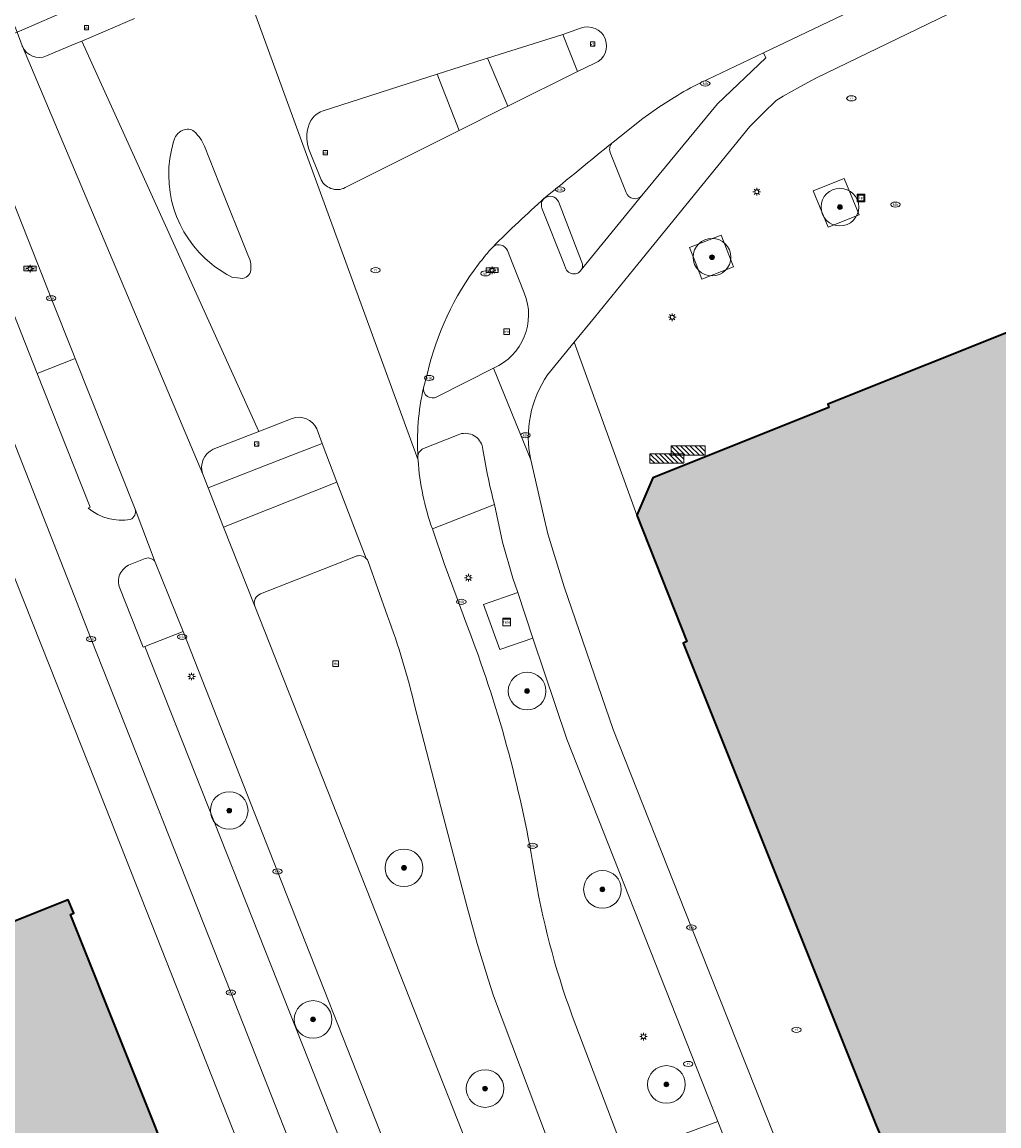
# Model space of a CAD drawing. Header units: metres. Extents: x 125349 to 128236, y 501602 to 503797.
# Tile 341 of 656: x 126497 to 126549, y 502454 to 502513. Entities that reach past the tile are written whole.
import ezdxf
from ezdxf.enums import TextEntityAlignment as Align

# ---------------------------------------------------------------- set-up
doc = ezdxf.new("R2010")
doc.units = ezdxf.units.M
doc.layers.get('0').update_dxf_attribs({"linetype": 'CONTINUOUS'})
for name, color, linetype, lineweight in [('B-WE-GR-BEPLANTING_CULTUUR_BODEMBEDEKKER-GV', 90, 'CONTINUOUS', 18), ('B-WE-GR-BEPLANTING_CULTUUR_HEESTERS-GV', 90, 'CONTINUOUS', 18), ('B-WE-GR-BEPLANTING_CULTUUR_VASTE PLANTENVAK-GV', 90, 'CONTINUOUS', 18), ('B-WE-GR-BOOM-S-500', 90, 'CONTINUOUS', 18), ('B-WE-IE-MEUBILAIR-S', 7, 'CONTINUOUS', 18), ('B-WE-IE-MEUBILAIR_WEGMEUBILAIR-GV', 7, 'CONTINUOUS', 18), ('B-WE-IE-MEUBILAIR_WEGMEUBILAIR-S', 7, 'CONTINUOUS', 18), ('B-WE-OG-BEBOUWING-GV', 7, 'CONTINUOUS', 35), ('B-WE-OG-TERREIN_BEGROEID-GV', 7, 'CONTINUOUS', 18), ('B-WE-OG-TERREIN_ERF-GV', 7, 'CONTINUOUS', 18), ('B-WE-VH-GESLOTENVERHARDING_ASFALT-GV', 10, 'CONTINUOUS', 18), ('B-WE-VH-OPENVERHARDING-GV', 90, 'CONTINUOUS', 18), ('B-WE-VH-OPENVERHARDING_TEGEL-GV', 90, 'CONTINUOUS', 18)]:
    doc.layers.add(name, color=color, linetype=linetype, lineweight=lineweight)
doc.layers.add('B-WE-OG-BEBOUWING-V', color=7, linetype='CONTINUOUS', lineweight=18, true_color=0xcc646e)
doc.styles.add('NLCS-ISO', font='NLCS-ISO.ttf')

# ---------------------------------------------------------------- blocks, each defined once
blk = doc.blocks.new('SIE-MEUBILAIR_BORD_STRAATNAAM-SO')
blk.add_lwpolyline([(-1.62, -0.62), (1.62, -0.62), (1.62, 0.62), (-1.62, 0.62)], close=True)
at = {"style": 'NLCS-ISO'}
blk.add_text('straat', height=0.75, dxfattribs=at).set_placement((0, 0.08), align=Align.MIDDLE_CENTER)
blk = doc.blocks.new('SIE-MEUBILAIR_BORD_VERKEER-SO')
blk.add_lwpolyline([(-0.5625, -0.5625), (0.5625, -0.5625), (0.5625, 0.5625), (-0.5625, 0.5625)], close=True)
at = {"style": 'NLCS-ISO'}
blk.add_text('vb', height=0.75, dxfattribs=at).set_placement((0, 0), align=Align.MIDDLE_CENTER)
blk = doc.blocks.new('SIE-MEUBILAIR_BORD_RECLAME-SO')
blk.add_lwpolyline([(-0.75, -0.75), (0.75, -0.75), (0.75, 0.75), (-0.75, 0.75)], close=True)
at = {"style": 'NLCS-ISO'}
blk.add_text('rb', height=0.75, dxfattribs=at).set_placement((0, 0), align=Align.MIDDLE_CENTER)
blk = doc.blocks.new('SIE-MEUBILAIR_BORD_LOCATIEPAAL-SO')
blk.add_lwpolyline([(-0.75, -0.75), (0.75, -0.75), (0.75, 0.75), (-0.75, 0.75)], close=True)
at = {"style": 'NLCS-ISO'}
blk.add_text('lp', height=0.75, dxfattribs=at).set_placement((0.01, 0.12), align=Align.MIDDLE_CENTER)
blk = doc.blocks.new('SIE-MEUBILAIR_BORD_WEGWIJZER-SO')
blk.add_lwpolyline([(-0.75, -0.75), (0.75, -0.75), (0.75, 0.75), (-0.75, 0.75)], close=True)
at = {"style": 'NLCS-ISO'}
blk.add_text('ww', height=0.75, dxfattribs=at).set_placement((0, 0.125), align=Align.MIDDLE_CENTER)
blk = doc.blocks.new('SIE-MEUBILAIR_KAST_TELECOM-SO')
for points in [[(-1, 1), (1, 1), (1, 0.84), (-1, 0.84)], [(-1, 0.76), (1, 0.76), (1, -1), (-1, -1)]]:
    blk.add_lwpolyline(points, close=True)
at = {"style": 'NLCS-ISO'}
blk.add_text('tele', height=0.75, dxfattribs=at).set_placement((0, 0), align=Align.MIDDLE_CENTER)
blk = doc.blocks.new('SIE-MEUBILAIR_KAST-SO')
for points in [[(-1, 1), (1, 1), (1, 0.84), (-1, 0.84)], [(-1, 0.76), (1, 0.76), (1, -1), (-1, -1)]]:
    blk.add_lwpolyline(points, close=True)
blk = doc.blocks.new('SIE-MEUBILAIR_PAAL_LICHTMAST-SO')
for points in [[(-0.62, 0), (-1, 0)], [(-0.71, 0.71), (-0.44, 0.44)], [(0, 1), (0, 0.62)], [(0.44, 0.44), (0.71, 0.71)], [(1, 0), (0.62, 0)], [(-0.71, -0.71), (-0.44, -0.44)], [(0, -0.62), (0, -1)], [(0.44, -0.44), (0.71, -0.71)]]:
    blk.add_lwpolyline(points)
blk.add_circle((0, 0), 0.5)
blk = doc.blocks.new('SIE-MEUBILAIR_PUT_KOLK-SO')
blk.add_ellipse((0, 0), major_axis=(1.25, 0), ratio=0.54)
at = {"style": 'NLCS-ISO'}
blk.add_text('klk', height=0.75, dxfattribs=at).set_placement((0.03, 0), align=Align.MIDDLE_CENTER)
blk = doc.blocks.new('SIE-MEUBILAIR_PUT_RIOOLPUT-SO')
blk.add_ellipse((0, 0), major_axis=(1.25, 0), ratio=0.54)
at = {"style": 'NLCS-ISO'}
blk.add_text('ri', height=0.75, dxfattribs=at).set_placement((-0.04, 0.07), align=Align.MIDDLE_CENTER)
blk = doc.blocks.new('SIE-MEUBILAIR_PUT_WATERLEIDINGPUT-SO')
blk.add_ellipse((0, 0), major_axis=(1.25, 0), ratio=0.54)
at = {"style": 'NLCS-ISO'}
blk.add_text('wl', height=0.75, dxfattribs=at).set_placement((-0.14, 0), align=Align.MIDDLE_CENTER)
blk = doc.blocks.new('SIE-WEG_FIETSREK-SO')
for p, q in [((-4.5, 1.25), (-2, -1.25)), ((-4.5, 0), (-3.25, -1.25)), ((-3.25, 1.25), (-0.75, -1.25)), ((-2, 1.25), (0.5, -1.25)), ((-0.75, 1.25), (1.75, -1.25)), ((0.5, 1.25), (3, -1.25)), ((1.76, 1.25), (4.26, -1.25)), ((3.01, 1.25), (4.5, -0.24)), ((4.26, 1.25), (4.5, 1.01))]:
    blk.add_line(p, q)
at = {"flags": 128}
blk.add_lwpolyline([(4.51, -1.25), (-4.51, -1.25), (-4.51, 1.25), (4.51, 1.25), (4.51, -1.25)], close=True, dxfattribs=at)
blk = doc.blocks.new('SGR-BOOM_01-SO')
at = {"linetype": 'ByBlock', "lineweight": 18}
h = blk.add_hatch(color=0, dxfattribs=at)
h.dxf.hatch_style = 1
edge = h.paths.add_edge_path()
edge.add_arc((0, 0), 0.25, 0, 360)
at = {"color": 0, "linetype": 'ByBlock', "lineweight": 18}
for radius in [2, 0.25]:
    blk.add_circle((0, 0), radius, dxfattribs=at)

msp = doc.modelspace()

# ---------------------------------------------------------------- hatches: boundary and pattern name
at = {"layer": 'B-WE-OG-BEBOUWING-V'}
for points in [[(126658.248, 502473.318), (126653.148, 502486.027), (126649.096, 502484.376), (126642.819, 502500), (126641.938, 502502.19), (126641.21, 502503.95), (126640.745, 502505.076), (126638.408, 502510.729), (126616.778, 502502.242), (126611.175, 502500), (126573.076, 502484.754), (126566.764, 502482.228), (126563.211, 502480.804), (126555.947, 502498.928), (126540.023, 502492.567), (126540.088, 502492.383), (126530.727, 502488.653), (126529.894, 502486.664), (126532.533, 502479.957), (126532.348, 502479.867), (126542.594, 502454.232), (126544.771, 502449.125), (126558.106, 502415.352), (126560.218, 502410.003), (126574.584, 502415.675), (126574.234, 502416.726), (126632.702, 502440.091), (126636.749, 502441.71), (126635.987, 502443.592), (126665.452, 502455.364), (126662.908, 502461.707), (126658.988, 502471.475)], [(126489.931, 502419.849), (126491.468, 502420.464), (126491.548, 502420.265), (126492.253, 502420.547), (126492.214, 502420.644), (126514.367, 502429.476), (126514.402, 502429.388), (126515.108, 502429.669), (126510.644, 502440.869), (126509.771, 502440.513), (126508.892, 502442.714), (126499.81, 502465.445), (126499.986, 502465.518), (126499.688, 502466.232), (126484.666, 502460.215), (126484.956, 502459.504), (126485.039, 502459.538), (126495.494, 502433.39), (126494.235, 502432.904), (126493.814, 502433.996), (126487.828, 502431.555), (126487.765, 502431.723), (126487.055, 502431.444), (126487.134, 502431.247), (126486.706, 502431.076), (126485.609, 502430.636)]]:
    msp.add_hatch(color=256, dxfattribs=at).paths.add_polyline_path(points)

# ---------------------------------------------------------------- linework, layer by layer
at = {"layer": 'B-WE-GR-BEPLANTING_CULTUUR_BODEMBEDEKKER-GV', "flags": 128}
for points in [[(126530.151, 502503.643), (126534.171, 502508.525), (126536.73, 502510.969), (126536.615, 502511.234)], [(126536.615, 502511.234), (126533.26, 502509.629)], [(126531.874, 502508.863), (126531.048, 502508.341), (126530.212, 502507.741), (126528.62, 502506.49)], [(126528.469, 502505.941), (126529.317, 502503.812)], [(126503.243, 502486.985), (126500.057, 502494.986), (126498.04, 502494.189)], [(126498.04, 502494.189), (126500, 502489.238)], [(126500, 502489.238), (126500.852, 502487.085), (126500.758, 502487.03)]]:
    msp.add_lwpolyline(points, dxfattribs=at)
at = {"layer": 'B-WE-GR-BEPLANTING_CULTUUR_BODEMBEDEKKER-GV'}
for points in [[(126533.26, 502509.629, 0.031649), (126531.874, 502508.863)], [(126528.62, 502506.49, 0.314847), (126528.469, 502505.941)], [(126529.317, 502503.812, 0.59115), (126530.151, 502503.643)], [(126500.758, 502487.03, 0.216467), (126502.989, 502486.433)], [(126502.989, 502486.433, 0.387357), (126503.243, 502486.985)]]:
    msp.add_lwpolyline(points, format="xyb", dxfattribs=at)
at = {"layer": 'B-WE-GR-BEPLANTING_CULTUUR_BODEMBEDEKKER-GV', "flags": 128}
msp.add_lwpolyline([(126498.04, 502494.189), (126500.057, 502494.986), (126500, 502495.128), (126498.787, 502498.189), (126498.074, 502500), (126496.714, 502503.448), (126494.695, 502502.641), (126495.74, 502500)], close=True, dxfattribs=at)
at = {"layer": 'B-WE-GR-BEPLANTING_CULTUUR_HEESTERS-GV', "flags": 128}
for points in [[(126534.178, 502454.457), (126526.163, 502474.768), (126524.371, 502480.131), (126522.608, 502479.525), (126521.746, 502481.92), (126523.558, 502482.563), (126523.305, 502483.32), (126522.759, 502485.238), (126522.32, 502487.236), (126519.03, 502485.932), (126519.658, 502484.098), (126520.344, 502482.229)], [(126520.344, 502482.229), (126520.863, 502480.829)], [(126526.459, 502460.058), (126529.262, 502452.637), (126534.178, 502454.457)]]:
    msp.add_lwpolyline(points, dxfattribs=at)
at = {"layer": 'B-WE-GR-BEPLANTING_CULTUUR_HEESTERS-GV'}
for points in [[(126520.863, 502480.829, -0.051181), (126524.417, 502467.855)], [(126524.417, 502467.855, 0.047217), (126526.459, 502460.058)]]:
    msp.add_lwpolyline(points, format="xyb", dxfattribs=at)
at = {"layer": 'B-WE-GR-BEPLANTING_CULTUUR_HEESTERS-GV', "flags": 128}
msp.add_lwpolyline([(126524.506, 502427.24), (126526.503, 502427.979), (126524.952, 502431.879), (126522.526, 502437.98), (126516.485, 502453.318), (126510.809, 502467.739), (126505.799, 502480.486), (126503.762, 502479.687)], close=True, dxfattribs=at)
at = {"layer": 'B-WE-GR-BEPLANTING_CULTUUR_VASTE PLANTENVAK-GV', "flags": 128}
msp.add_lwpolyline([(126542.274, 502433.938), (126536.061, 502449.684), (126534.178, 502454.457), (126529.262, 502452.637), (126531.032, 502447.95), (126535.585, 502435.895), (126537.065, 502431.975)], close=True, dxfattribs=at)
at = {"layer": 'B-WE-IE-MEUBILAIR_WEGMEUBILAIR-GV', "flags": 128}
for points in [[(126541.686, 502502.624), (126540.903, 502504.548), (126539.257, 502503.888), (126540.04, 502501.964)], [(126533.343, 502499.21), (126535.016, 502499.864), (126534.963, 502500), (126534.362, 502501.537), (126532.689, 502500.883), (126533.034, 502500)]]:
    msp.add_lwpolyline(points, close=True, dxfattribs=at)
at = {"layer": 'B-WE-OG-BEBOUWING-GV', "flags": 128}
for points in [[(126638.408, 502510.729), (126616.778, 502502.242), (126611.175, 502500), (126573.076, 502484.754), (126566.764, 502482.228), (126563.211, 502480.804), (126555.947, 502498.928), (126540.023, 502492.567), (126540.088, 502492.383), (126530.727, 502488.653), (126529.894, 502486.664), (126532.533, 502479.957), (126532.348, 502479.867), (126542.594, 502454.232), (126544.771, 502449.125)], [(126508.892, 502442.714), (126499.81, 502465.445), (126499.986, 502465.518), (126499.688, 502466.232), (126484.666, 502460.215), (126484.956, 502459.504), (126485.039, 502459.538), (126495.494, 502433.39)]]:
    msp.add_lwpolyline(points, dxfattribs=at)
at = {"layer": 'B-WE-OG-TERREIN_BEGROEID-GV', "flags": 128}
for points in [[(126514.946, 502484.468), (126513.687, 502483.97), (126509.91, 502482.478)], [(126516.65, 502481.307), (126515.62, 502484.208)], [(126509.604, 502481.824), (126528.35, 502434.296), (126528.754, 502433.311), (126529.135, 502432.381), (126530.305, 502429.43), (126533.719, 502430.72)], [(126533.719, 502430.72), (126532.195, 502434.599), (126531.853, 502435.696), (126522.278, 502461.12), (126521.995, 502462.007), (126521.4, 502463.913), (126520.871, 502465.846), (126519.603, 502470.693), (126518.098, 502476.5)]]:
    msp.add_lwpolyline(points, dxfattribs=at)
at = {"layer": 'B-WE-OG-TERREIN_BEGROEID-GV'}
for points in [[(126515.515, 502484.365, 0.318175), (126514.946, 502484.468)], [(126515.62, 502484.208, 0.092506), (126515.515, 502484.365)], [(126509.91, 502482.478, 0.427543), (126509.604, 502481.824)], [(126518.098, 502476.5, 0.029172), (126516.65, 502481.307)]]:
    msp.add_lwpolyline(points, format="xyb", dxfattribs=at)
at = {"layer": 'B-WE-OG-TERREIN_ERF-GV', "flags": 128}
for points in [[(126518.929, 502427.421), (126501.12, 502472.544), (126500, 502475.364), (126490.217, 502500), (126487.853, 502505.952), (126487.388, 502507.067), (126486.693, 502508.736), (126476.724, 502527.72), (126476.403, 502528.332), (126462.314, 502522.774), (126454.122, 502519.543), (126454.673, 502518.217), (126452.957, 502517.587), (126475.61, 502460.295), (126475.393, 502460.209), (126477.054, 502456.091), (126476.793, 502456.009), (126486.706, 502431.076)], [(126495.494, 502433.39), (126485.039, 502459.538), (126484.956, 502459.504), (126484.666, 502460.215), (126499.688, 502466.232), (126499.986, 502465.518), (126499.81, 502465.445), (126508.892, 502442.714)]]:
    msp.add_lwpolyline(points, dxfattribs=at)
at = {"layer": 'B-WE-VH-GESLOTENVERHARDING_ASFALT-GV', "flags": 128}
for points in [[(126533.26, 502509.629), (126536.615, 502511.234), (126548.415, 502516.879), (126549.336, 502517.272), (126549.798, 502517.432), (126606.408, 502539.873)], [(126510.768, 502517.54), (126510.591, 502517.704), (126508.694, 502516.929), (126508.539, 502516.831), (126508.437, 502516.679), (126508.406, 502516.498), (126508.452, 502516.32), (126508.566, 502516.176), (126518.269, 502489.583)], [(126518.269, 502489.583), (126508.566, 502516.176), (126508.452, 502516.32), (126508.406, 502516.498), (126508.437, 502516.679), (126508.539, 502516.831), (126508.694, 502516.929), (126506.043, 502516.013)], [(126503.204, 502513.044), (126500.413, 502511.856), (126503.83, 502504.323)], [(126497.242, 502511.605), (126496.973, 502512.327), (126495.349, 502511.668), (126493.725, 502511.01), (126493.946, 502510.464)], [(126525.952, 502512.207), (126526.899, 502512.533)], [(126509.821, 502491.113), (126503.83, 502504.323), (126500.413, 502511.856), (126500, 502511.681)], [(126521.958, 502510.944), (126525.952, 502512.207)], [(126493.946, 502510.464), (126496.714, 502503.448), (126498.074, 502500), (126498.787, 502498.189), (126500, 502495.128), (126500.057, 502494.986), (126503.243, 502486.985), (126504.311, 502484.166), (126505.799, 502480.486), (126510.809, 502467.739), (126516.485, 502453.318), (126522.526, 502437.98), (126524.952, 502431.879), (126528.754, 502433.311), (126528.35, 502434.296), (126509.604, 502481.824), (126507.941, 502486.033), (126507.117, 502488.119), (126506.831, 502488.845), (126497.257, 502511.57)], [(126497.257, 502511.57), (126506.831, 502488.845)], [(126500, 502511.681), (126498.546, 502511.062)], [(126513.182, 502508.131), (126519.283, 502510.097), (126521.719, 502510.868), (126521.958, 502510.944)], [(126527.656, 502510.674), (126526.735, 502510.24), (126523.037, 502508.393), (126522.742, 502508.245), (126520.443, 502507.097)], [(126528.62, 502506.49), (126530.212, 502507.741), (126531.048, 502508.341), (126531.874, 502508.863)], [(126520.443, 502507.097), (126514.406, 502504.068)], [(126506.933, 502506.265), (126507.721, 502504.243)], [(126513.088, 502504.569), (126512.469, 502506.114)], [(126503.83, 502504.323), (126509.821, 502491.113), (126511.575, 502491.8)], [(126507.721, 502504.243), (126509.227, 502500.498)], [(126508.681, 502499.272), (126508.407, 502499.3)], [(126508.955, 502499.244), (126508.681, 502499.272)], [(126518.553, 502493.432), (126518.769, 502494.202)], [(126512.885, 502491.253), (126513.168, 502490.48), (126513.958, 502488.422)], [(126507.396, 502490.163), (126509.821, 502491.113)], [(126515.515, 502484.365), (126513.958, 502488.422), (126507.941, 502486.033), (126509.604, 502481.824)], [(126513.958, 502488.422), (126515.515, 502484.365)], [(126520.863, 502480.829), (126520.344, 502482.229), (126519.658, 502484.098), (126519.03, 502485.932)], [(126513.687, 502483.97), (126514.946, 502484.468)], [(126515.62, 502484.208), (126516.65, 502481.307)], [(126509.91, 502482.478), (126513.687, 502483.97)], [(126518.098, 502476.5), (126519.603, 502470.693), (126520.871, 502465.846), (126521.4, 502463.913), (126521.995, 502462.007), (126522.278, 502461.12), (126531.853, 502435.696), (126532.195, 502434.599), (126535.585, 502435.895), (126531.032, 502447.95), (126529.262, 502452.637)], [(126529.262, 502452.637), (126526.459, 502460.058)]]:
    msp.add_lwpolyline(points, dxfattribs=at)
for points in [[(126503.392, 502515.097), (126502.573, 502517.292), (126496.099, 502514.527), (126496.973, 502512.327), (126500, 502513.633)], [(126526.735, 502510.24), (126525.952, 502512.207), (126521.958, 502510.944), (126523.037, 502508.393)], [(126523.037, 502508.393), (126521.958, 502510.944), (126521.719, 502510.868), (126519.283, 502510.097), (126520.443, 502507.097), (126522.742, 502508.245)], [(126513.958, 502488.422), (126513.168, 502490.48), (126511.566, 502489.855), (126507.117, 502488.119), (126507.941, 502486.033)]]:
    msp.add_lwpolyline(points, close=True, dxfattribs=at)
at = {"layer": 'B-WE-VH-GESLOTENVERHARDING_ASFALT-GV'}
for points in [[(126526.899, 502512.533, -0.994634), (126527.656, 502510.674)], [(126497.257, 502511.57, -0.034489), (126497.242, 502511.605)], [(126498.546, 502511.062, -0.409862), (126497.257, 502511.57)], [(126531.874, 502508.863, -0.031649), (126533.26, 502509.629)], [(126512.469, 502506.114, -0.209821), (126512.576, 502507.625)], [(126512.576, 502507.625, -0.188778), (126513.182, 502508.131)], [(126505.288, 502506.512, -0.254467), (126505.769, 502507.112)], [(126505.769, 502507.112, -0.276565), (126506.38, 502507.057)], [(126506.38, 502507.057, -0.097362), (126506.933, 502506.265)], [(126507.31, 502500, -0.306521), (126505.288, 502506.512)], [(126525.01, 502503.536, 0.002142), (126528.62, 502506.49)], [(126514.406, 502504.068, -0.445591), (126513.088, 502504.569)], [(126522.249, 502500.93, -0.011512), (126524.973, 502503.503)], [(126524.973, 502503.503, 0.028479), (126525.01, 502503.536)], [(126521.48, 502500, -0.020583), (126522.249, 502500.93)], [(126508.407, 502499.3, -0.052867), (126507.31, 502500)], [(126509.227, 502500.498, -0.093907), (126509.384, 502500)], [(126509.384, 502500, -0.041214), (126509.393, 502499.782)], [(126518.769, 502494.202, -0.107082), (126521.48, 502500)], [(126509.393, 502499.782, -0.379108), (126508.955, 502499.244)], [(126518.26, 502489.722, -0.068194), (126518.553, 502493.432)], [(126511.575, 502491.8, -0.397833), (126512.885, 502491.253)], [(126506.831, 502488.845, -0.387968), (126507.396, 502490.163)], [(126518.269, 502489.583, -0.007628), (126518.26, 502489.722)], [(126519.03, 502485.932, -0.068786), (126518.269, 502489.583)], [(126514.946, 502484.468, -0.318175), (126515.515, 502484.365)], [(126515.515, 502484.365, -0.092506), (126515.62, 502484.208)], [(126509.604, 502481.824, -0.427543), (126509.91, 502482.478)], [(126516.65, 502481.307, -0.029172), (126518.098, 502476.5)], [(126524.417, 502467.855, 0.051181), (126520.863, 502480.829)], [(126526.459, 502460.058, -0.047217), (126524.417, 502467.855)]]:
    msp.add_lwpolyline(points, format="xyb", dxfattribs=at)
at = {"layer": 'B-WE-VH-OPENVERHARDING-GV', "flags": 128}
for points in [[(126606.408, 502539.873), (126549.798, 502517.432), (126549.336, 502517.272), (126548.415, 502516.879), (126536.615, 502511.234), (126536.73, 502510.969), (126534.171, 502508.525), (126530.151, 502503.643), (126526.931, 502499.692)], [(126525.144, 502494.118), (126526.556, 502495.853), (126527.629, 502497.172), (126529.931, 502500), (126535.887, 502507.318), (126536.601, 502508.025), (126537.287, 502508.693), (126537.654, 502508.933), (126538.534, 502509.417), (126539.418, 502509.895), (126547.519, 502513.807), (126551.172, 502515.5), (126551.273, 502515.266), (126552.549, 502515.729), (126563.811, 502520.394)], [(126551.172, 502515.5), (126547.519, 502513.807), (126539.418, 502509.895), (126538.534, 502509.417), (126537.654, 502508.933), (126537.287, 502508.693), (126536.601, 502508.025), (126535.887, 502507.318), (126529.931, 502500), (126527.629, 502497.172), (126526.556, 502495.853), (126529.894, 502486.664), (126530.727, 502488.653), (126540.088, 502492.383), (126540.023, 502492.567), (126555.947, 502498.928)], [(126503.695, 502514.37), (126503.392, 502515.097), (126500, 502513.633), (126496.973, 502512.327)], [(126500.413, 502511.856), (126503.204, 502513.044)], [(126496.973, 502512.327), (126497.242, 502511.605)], [(126526.899, 502512.533), (126525.952, 502512.207)], [(126498.546, 502511.062), (126500, 502511.681), (126500.413, 502511.856)], [(126525.952, 502512.207), (126526.735, 502510.24)], [(126526.735, 502510.24), (126527.656, 502510.674)], [(126519.283, 502510.097), (126513.182, 502508.131)], [(126520.443, 502507.097), (126519.283, 502510.097)], [(126500.758, 502487.03), (126500.852, 502487.085), (126500, 502489.238), (126498.04, 502494.189), (126495.74, 502500), (126494.695, 502502.641), (126492.055, 502509.046), (126491.955, 502509.02), (126490.869, 502508.542), (126489.782, 502508.064), (126493.067, 502500), (126493.595, 502498.698), (126500, 502482.394), (126500.908, 502480.083), (126508.328, 502461.3), (126515.432, 502443.256), (126520.841, 502429.496), (126520.842, 502429.494), (126521.201, 502428.581), (126522.813, 502424.666), (126524.087, 502421.419)], [(126520.842, 502429.494), (126520.841, 502429.496), (126515.432, 502443.256), (126508.328, 502461.3), (126500.908, 502480.083), (126500, 502482.394), (126493.595, 502498.698), (126493.067, 502500), (126489.782, 502508.064), (126488.585, 502507.566), (126487.388, 502507.067), (126487.853, 502505.952), (126490.217, 502500), (126500, 502475.364), (126501.12, 502472.544), (126518.929, 502427.421), (126519.057, 502427.101), (126519.206, 502426.728), (126519.42, 502426.192)], [(126514.406, 502504.068), (126520.443, 502507.097)], [(126507.721, 502504.243), (126506.933, 502506.265)], [(126512.469, 502506.114), (126513.088, 502504.569)], [(126529.317, 502503.812), (126528.469, 502505.941)], [(126509.227, 502500.498), (126507.721, 502504.243)], [(126524.976, 502503.501), (126524.973, 502503.503)], [(126526.931, 502499.692), (126530.151, 502503.643)], [(126526.024, 502500), (126524.846, 502502.974)], [(126526.972, 502500.105), (126526.8, 502500.518), (126525.717, 502503.329)], [(126523.018, 502500.719), (126523.304, 502500)], [(126523.91, 502498.474), (126523.304, 502500)], [(126526.12, 502499.758), (126526.024, 502500)], [(126508.407, 502499.3), (126508.681, 502499.272)], [(126508.681, 502499.272), (126508.955, 502499.244)], [(126526.556, 502495.853), (126525.144, 502494.118)], [(126529.894, 502486.664), (126526.556, 502495.853)], [(126518.769, 502494.202), (126518.553, 502493.432)], [(126519.266, 502492.943), (126522.27, 502494.476)], [(126524.252, 502489.6), (126522.27, 502494.476), (126519.266, 502492.943)], [(126522.27, 502494.476), (126524.252, 502489.6)], [(126511.575, 502491.8), (126509.821, 502491.113)], [(126513.168, 502490.48), (126512.885, 502491.253)], [(126509.821, 502491.113), (126507.396, 502490.163)], [(126518.562, 502490.203), (126520.392, 502490.94)], [(126506.831, 502488.845), (126507.117, 502488.119), (126511.566, 502489.855), (126513.168, 502490.48)], [(126524.252, 502489.6), (126524.932, 502486.664), (126525.164, 502485.675), (126526.034, 502482.858), (126528.624, 502475.281), (126532.781, 502464.756), (126542.073, 502441.342), (126544.859, 502434.268), (126548.838, 502424.211), (126555.137, 502408.411), (126557.231, 502403.129), (126562.172, 502405.057), (126560.218, 502410.003), (126558.106, 502415.352), (126544.771, 502449.125), (126542.594, 502454.232), (126532.348, 502479.867), (126532.533, 502479.957), (126529.894, 502486.664)], [(126567.091, 502378.254), (126565.564, 502382.106), (126563.949, 502386.181), (126559.981, 502396.19), (126557.231, 502403.129), (126555.137, 502408.411), (126548.838, 502424.211), (126544.859, 502434.268), (126542.073, 502441.342), (126532.781, 502464.756), (126528.624, 502475.281), (126526.034, 502482.858), (126525.164, 502485.675), (126524.932, 502486.664), (126524.252, 502489.6)], [(126519.03, 502485.932), (126522.32, 502487.236)], [(126522.32, 502487.236), (126522.759, 502485.238), (126523.305, 502483.32), (126523.558, 502482.563), (126524.371, 502480.131), (126526.163, 502474.768), (126534.178, 502454.457)], [(126504.311, 502484.166), (126503.243, 502486.985)], [(126502.974, 502484.039), (126503.783, 502484.356)], [(126526.379, 502422.387), (126526.297, 502422.355), (126524.386, 502427.196), (126524.506, 502427.24), (126503.762, 502479.687), (126503.664, 502479.649), (126502.427, 502482.786)], [(126534.178, 502454.457), (126536.061, 502449.684), (126542.274, 502433.938), (126544.912, 502427.424), (126555.038, 502401.936), (126554.398, 502402.077), (126556.871, 502395.667), (126557.284, 502396.315), (126561.64, 502385.363), (126563.245, 502381.214)]]:
    msp.add_lwpolyline(points, dxfattribs=at)
at = {"layer": 'B-WE-VH-OPENVERHARDING-GV'}
for points in [[(126527.656, 502510.674, 0.994634), (126526.899, 502512.533)], [(126497.242, 502511.605, 0.034489), (126497.257, 502511.57)], [(126497.257, 502511.57, 0.409862), (126498.546, 502511.062)], [(126512.576, 502507.625, 0.209821), (126512.469, 502506.114)], [(126513.182, 502508.131, 0.188778), (126512.576, 502507.625)], [(126505.769, 502507.112, 0.254467), (126505.288, 502506.512)], [(126506.38, 502507.057, 0.276565), (126505.769, 502507.112)], [(126506.933, 502506.265, 0.097362), (126506.38, 502507.057)], [(126505.288, 502506.512, 0.306521), (126507.31, 502500)], [(126528.62, 502506.49, -0.002142), (126525.01, 502503.536)], [(126528.469, 502505.941, -0.314847), (126528.62, 502506.49)], [(126513.088, 502504.569, 0.445591), (126514.406, 502504.068)], [(126524.973, 502503.503, 0.011512), (126522.249, 502500.93)], [(126524.976, 502503.501, 0.318591), (126524.846, 502502.974)], [(126525.01, 502503.536, -0.028479), (126524.973, 502503.503)], [(126524.976, 502503.501, -0.509902), (126525.717, 502503.329)], [(126530.151, 502503.643, -0.59115), (126529.317, 502503.812)], [(126522.249, 502500.93, 0.020583), (126521.48, 502500)], [(126523.018, 502500.719, 0.485263), (126522.249, 502500.93)], [(126507.31, 502500, 0.052867), (126508.407, 502499.3)], [(126509.384, 502500, 0.093907), (126509.227, 502500.498)], [(126509.393, 502499.782, 0.041214), (126509.384, 502500)], [(126521.48, 502500, 0.107082), (126518.769, 502494.202)], [(126526.999, 502500, -0.175378), (126526.931, 502499.692)], [(126526.972, 502500.105, -0.064832), (126526.999, 502500)], [(126508.955, 502499.244, 0.379108), (126509.393, 502499.782)], [(126526.63, 502499.487, -0.354757), (126526.12, 502499.758)], [(126526.63, 502499.487, 0.148153), (126526.863, 502499.608)], [(126526.931, 502499.692, -0.066441), (126526.863, 502499.608)], [(126523.91, 502498.474, -0.407648), (126522.27, 502494.476)], [(126525.144, 502494.118, 0.205434), (126524.252, 502489.6)], [(126518.553, 502493.432, 0.068194), (126518.26, 502489.722)], [(126518.553, 502493.432, 0.590635), (126519.266, 502492.943)], [(126512.885, 502491.253, 0.397833), (126511.575, 502491.8)], [(126520.392, 502490.94, -0.44034), (126521.668, 502490.358)], [(126507.396, 502490.163, 0.387968), (126506.831, 502488.845)], [(126518.562, 502490.203, 0.315602), (126518.26, 502489.722)], [(126521.668, 502490.358, 0.021154), (126522.32, 502487.236)], [(126518.26, 502489.722, 0.007628), (126518.269, 502489.583)], [(126518.269, 502489.583, 0.068786), (126519.03, 502485.932)], [(126502.989, 502486.433, -0.216467), (126500.758, 502487.03)], [(126503.243, 502486.985, -0.387357), (126502.989, 502486.433)], [(126503.783, 502484.356, -0.393428), (126504.311, 502484.166)], [(126502.427, 502482.786, -0.417598), (126502.974, 502484.039)]]:
    msp.add_lwpolyline(points, format="xyb", dxfattribs=at)
at = {"layer": 'B-WE-VH-OPENVERHARDING-GV', "flags": 128}
msp.add_lwpolyline([(126523.558, 502482.563), (126521.746, 502481.92), (126522.608, 502479.525), (126524.371, 502480.131)], close=True, dxfattribs=at)
at = {"layer": 'B-WE-VH-OPENVERHARDING_TEGEL-GV', "flags": 128}
for points in [[(126503.783, 502484.356), (126502.974, 502484.039)], [(126503.762, 502479.687), (126505.799, 502480.486), (126504.311, 502484.166)], [(126502.427, 502482.786), (126503.664, 502479.649), (126503.762, 502479.687)]]:
    msp.add_lwpolyline(points, dxfattribs=at)
at = {"layer": 'B-WE-VH-OPENVERHARDING_TEGEL-GV'}
for points in [[(126504.311, 502484.166, 0.393428), (126503.783, 502484.356)], [(126502.974, 502484.039, 0.417598), (126502.427, 502482.786)]]:
    msp.add_lwpolyline(points, format="xyb", dxfattribs=at)

# ---------------------------------------------------------------- block references
at = {"layer": 'B-WE-GR-BOOM-S-500', "xscale": 0.5, "yscale": 0.5, "zscale": 0.5}
for p in [(126540.668, 502503.031), (126533.877, 502500.372), (126524.058, 502477.32), (126508.24, 502470.973), (126517.521, 502467.927), (126528.062, 502466.782), (126512.691, 502459.87), (126521.825, 502456.201), (126531.456, 502456.418)]:
    msp.add_blockref('SGR-BOOM_01-SO', p, dxfattribs=at)
at = {"layer": 'B-WE-IE-MEUBILAIR-S', "xscale": 0.2, "yscale": 0.2, "zscale": 0.2}
for name, p in [('SIE-MEUBILAIR_BORD_VERKEER-SO', (126500.663, 502512.569)), ('SIE-MEUBILAIR_BORD_VERKEER-SO', (126527.54, 502511.699)), ('SIE-MEUBILAIR_PUT_KOLK-SO', (126533.522, 502509.6)), ('SIE-MEUBILAIR_PUT_RIOOLPUT-SO', (126541.277, 502508.811)), ('SIE-MEUBILAIR_BORD_VERKEER-SO', (126513.349, 502505.926)), ('SIE-MEUBILAIR_PUT_KOLK-SO', (126525.806, 502503.969)), ('SIE-MEUBILAIR_PAAL_LICHTMAST-SO', (126536.253, 502503.851)), ('SIE-MEUBILAIR_KAST-SO', (126541.792, 502503.513)), ('SIE-MEUBILAIR_BORD_LOCATIEPAAL-SO', (126541.794, 502503.513)), ('SIE-MEUBILAIR_PUT_KOLK-SO', (126543.615, 502503.168)), ('SIE-MEUBILAIR_BORD_STRAATNAAM-SO', (126497.663, 502499.762)), ('SIE-MEUBILAIR_PAAL_LICHTMAST-SO', (126497.663, 502499.762)), ('SIE-MEUBILAIR_PUT_RIOOLPUT-SO', (126516.014, 502499.682)), ('SIE-MEUBILAIR_PUT_WATERLEIDINGPUT-SO', (126521.855, 502499.511)), ('SIE-MEUBILAIR_BORD_STRAATNAAM-SO', (126522.203, 502499.673)), ('SIE-MEUBILAIR_PAAL_LICHTMAST-SO', (126522.203, 502499.673)), ('SIE-MEUBILAIR_PUT_KOLK-SO', (126498.787, 502498.189)), ('SIE-MEUBILAIR_PAAL_LICHTMAST-SO', (126531.769, 502497.178)), ('SIE-MEUBILAIR_BORD_WEGWIJZER-SO', (126522.979, 502496.413)), ('SIE-MEUBILAIR_PUT_KOLK-SO', (126518.854, 502493.956)), ('SIE-MEUBILAIR_PUT_KOLK-SO', (126523.972, 502490.912)), ('SIE-MEUBILAIR_BORD_VERKEER-SO', (126509.7, 502490.445)), ('SIE-MEUBILAIR_PAAL_LICHTMAST-SO', (126520.942, 502483.339)), ('SIE-MEUBILAIR_PUT_KOLK-SO', (126520.566, 502482.06)), ('SIE-MEUBILAIR_KAST_TELECOM-SO', (126522.977, 502480.988)), ('SIE-MEUBILAIR_PUT_KOLK-SO', (126500.908, 502480.083)), ('SIE-MEUBILAIR_PUT_KOLK-SO', (126505.739, 502480.2)), ('SIE-MEUBILAIR_BORD_RECLAME-SO', (126513.893, 502478.776)), ('SIE-MEUBILAIR_PAAL_LICHTMAST-SO', (126506.242, 502478.091)), ('SIE-MEUBILAIR_PUT_KOLK-SO', (126524.353, 502469.095)), ('SIE-MEUBILAIR_PUT_KOLK-SO', (126510.809, 502467.739)), ('SIE-MEUBILAIR_PUT_KOLK-SO', (126532.781, 502464.756)), ('SIE-MEUBILAIR_PUT_KOLK-SO', (126508.328, 502461.3)), ('SIE-MEUBILAIR_PAAL_LICHTMAST-SO', (126530.24, 502458.957)), ('SIE-MEUBILAIR_PUT_RIOOLPUT-SO', (126538.362, 502459.321)), ('SIE-MEUBILAIR_PUT_RIOOLPUT-SO', (126532.615, 502457.506))]:
    msp.add_blockref(name, p, dxfattribs=at)
at = {"layer": 'B-WE-IE-MEUBILAIR_WEGMEUBILAIR-S', "xscale": 0.2, "yscale": 0.2, "zscale": 0.2}
for p in [(126532.606, 502490.103), (126531.483, 502489.681)]:
    msp.add_blockref('SIE-WEG_FIETSREK-SO', p, dxfattribs=at)

doc.saveas('drawing.dxf')
